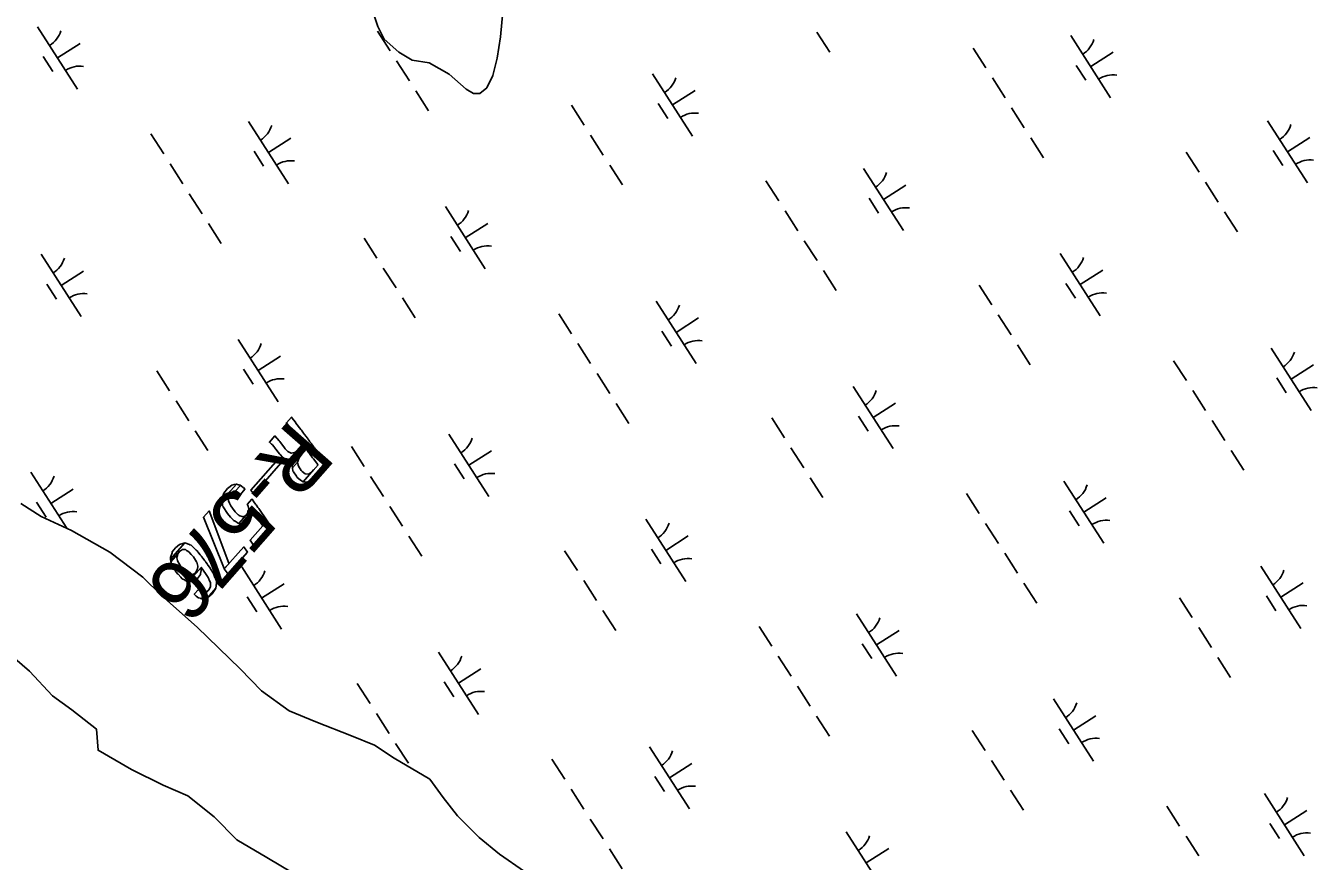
# Model space of a CAD drawing. Extents: x 3962991 to 3983549, y 181631 to 204078.
# Drawn here: x 3976425 to 3977298, y 192156 to 192721 of the extents above; entities that cross this region are included whole.
import ezdxf

# ---------------------------------------------------------------- set-up
doc = ezdxf.new("R2010")
doc.units = 0
for name, color, linetype in [('V-ANNO-MASK', 7, 'Continuous'), ('V-ANNO-MASK2', 7, 'Continuous'), ('V-RIVR-EDGE', 7, 'Continuous'), ('V-RIVR-RANG-IDEN', 7, 'Continuous'), ('V-WETL-SWMP', 7, 'Continuous')]:
    doc.layers.add(name, color=color, linetype=linetype)

msp = doc.modelspace()

# ---------------------------------------------------------------- linework, layer by layer
at = {"layer": 'V-ANNO-MASK2'}
for points in [[(3976606.17, 192454.82), (3976604.97, 192456.43), (3976601.58, 192452.56), (3976602.78, 192450.96), (3976603.04, 192450.62), (3976604.26, 192448.98), (3976604.63, 192448.49), (3976607.86, 192444.16), (3976608.27, 192443.61), (3976609.78, 192441.6), (3976610.4, 192440.76), (3976611.39, 192439.43), (3976612.11, 192438.47), (3976612.33, 192438.18), (3976612.52, 192437.92), (3976603.24, 192427.33), (3976604.87, 192427.44), (3976607.47, 192428.92), (3976606.32, 192427.08), (3976605.25, 192423.97), (3976605.31, 192423.6), (3976614.98, 192434.62), (3976615.1, 192434.47), (3976615.74, 192433.61), (3976616.79, 192432.2), (3976617.13, 192431.75), (3976619.24, 192428.93), (3976619.79, 192428.18), (3976621.36, 192426.09), (3976622.51, 192424.55), (3976622.75, 192424.23), (3976622.75, 192424.23), (3976622.85, 192424.1), (3976622.89, 192424.03), (3976612.92, 192412.66), (3976616.55, 192412.47), (3976619.86, 192414.35), (3976622.92, 192417.57), (3976628.89, 192424.39), (3976628.79, 192424.54), (3976628.03, 192425.56), (3976626.28, 192427.9), (3976626.24, 192427.96), (3976626.13, 192428.09), (3976625.9, 192428.41), (3976624.75, 192429.95), (3976623.18, 192432.05), (3976622.63, 192432.79), (3976620.52, 192435.61), (3976620.18, 192436.07), (3976619.13, 192437.48), (3976618.49, 192438.33), (3976618.37, 192438.49), (3976618.2, 192438.72), (3976617.44, 192439.74), (3976617.22, 192440.03), (3976616.62, 192440.84), (3976615.91, 192441.78), (3976615.72, 192442.04), (3976615.5, 192442.34), (3976614.79, 192443.3), (3976613.79, 192444.63), (3976613.17, 192445.46), (3976611.66, 192447.48), (3976611.25, 192448.03), (3976608.02, 192452.35), (3976607.66, 192452.85), (3976606.43, 192454.48)], [(3976595.1, 192442.2), (3976593.72, 192443.6), (3976590.02, 192439.39), (3976591.53, 192438.13), (3976591.82, 192437.83), (3976593.2, 192436.38), (3976593.58, 192435.89), (3976596.88, 192431.64), (3976597.29, 192431.1), (3976599.01, 192429.32), (3976599.72, 192428.59), (3976601.21, 192427.82), (3976602.28, 192427.27), (3976602.79, 192427.3), (3976603.24, 192427.33), (3976609.32, 192434.27), (3976607.32, 192432.46), (3976606.73, 192432.35), (3976604.85, 192431.97), (3976603.34, 192432.72), (3976602.4, 192433.18), (3976600.73, 192435.02), (3976600.28, 192435.52), (3976597.05, 192439.85), (3976596.67, 192440.32), (3976595.38, 192441.89)], [(3976610.09, 192428.76), (3976612.2, 192431.45), (3976605.31, 192423.6), (3976605.35, 192423.35), (3976605.56, 192422.01), (3976609.07, 192426.01)], [(3976597.87, 192425.28), (3976595.95, 192427.85), (3976577.6, 192406.94), (3976579.53, 192404.36)], [(3976609.49, 192423.88), (3976609.07, 192426.01), (3976605.56, 192422.01), (3976605.91, 192419.8), (3976606.23, 192419.33), (3976608.26, 192416.41), (3976608.78, 192415.63), (3976610.82, 192414.07), (3976612.31, 192412.92), (3976612.61, 192412.68), (3976612.82, 192412.67), (3976618.41, 192419.04), (3976617.86, 192418.66), (3976616.56, 192417.76), (3976614.24, 192417.96), (3976612.29, 192419.63), (3976611.6, 192420.22), (3976609.63, 192423.19)], [(3976620.15, 192420.91), (3976618.41, 192419.04), (3976612.82, 192412.67), (3976612.92, 192412.66)], [(3976562.69, 192408.84), (3976561.72, 192408.09), (3976559.27, 192404.94), (3976558.79, 192403.65), (3976557.86, 192401.12), (3976558.01, 192399.9), (3976567.8, 192411.06), (3976566.28, 192410.72), (3976564.68, 192410.36)], [(3976569.07, 192410.67), (3976567.8, 192411.06), (3976558.01, 192399.9), (3976558.21, 192398.29), (3976563.87, 192404.75), (3976565.57, 192405.98), (3976565.89, 192406.21), (3976566.87, 192406.2), (3976566.87, 192406.21), (3976566.99, 192406.2), (3976570.52, 192410.23), (3976570.42, 192410.26), (3976569.65, 192410.49), (3976569.56, 192410.52)], [(3976562.45, 192402.43), (3976563.87, 192404.75), (3976558.21, 192398.3), (3976558.28, 192397.67), (3976558.3, 192397.56), (3976558.42, 192396.57), (3976558.47, 192396.49), (3976558.78, 192395.98), (3976558.88, 192395.82), (3976559.76, 192394.38), (3976559.8, 192394.31), (3976560.82, 192392.66), (3976561.75, 192391.15), (3976563.84, 192388.83), (3976565.76, 192386.68), (3976565.89, 192386.53), (3976566.43, 192386.23), (3976566.86, 192385.98), (3976568.28, 192385.16), (3976568.58, 192384.99), (3976569.33, 192384.56), (3976569.33, 192384.56), (3976569.5, 192384.46), (3976574.21, 192389.83), (3976573.82, 192389.68), (3976572.11, 192389.01), (3976571.76, 192389.13), (3976570.12, 192389.69), (3976569.61, 192389.86), (3976569.17, 192390.28), (3976569.03, 192390.41), (3976566.95, 192392.38), (3976565.06, 192394.92), (3976564.02, 192396.3), (3976563.13, 192398.1), (3976563.09, 192398.18), (3976562.32, 192399.74), (3976562.33, 192400.04), (3976562.38, 192400.95), (3976562.39, 192401.1), (3976562.45, 192402.29)], [(3976570.97, 192409.89), (3976570.52, 192410.23), (3976566.99, 192406.2), (3976567.73, 192406.19), (3976567.9, 192406.1), (3976569.29, 192405.24), (3976569.35, 192405.2), (3976570.46, 192404.08), (3976573.52, 192407.57), (3976572.47, 192408.76), (3976572.42, 192408.81), (3976571.12, 192409.78)], [(3976578.42, 192400.81), (3976578.29, 192400.98), (3976575.11, 192397.35), (3976575.22, 192397.17), (3976575.54, 192396.61), (3976575.79, 192396.16), (3976576.19, 192394.17), (3976576.05, 192393.5), (3976576.05, 192393.5), (3976575.69, 192391.82), (3976574.2, 192389.83), (3976569.5, 192384.47), (3976569.8, 192384.29), (3976570.93, 192384.34), (3976578.5, 192392.97), (3976579.28, 192391.85), (3976579.59, 192391.41), (3976579.81, 192391.08), (3976585.52, 192382.88), (3976576.97, 192373.13), (3976579.41, 192369.87), (3976590.86, 192382.92), (3976588.51, 192386.29), (3976582.81, 192394.49), (3976582.58, 192394.82), (3976582.28, 192395.26), (3976581.49, 192396.38), (3976581.01, 192397.08), (3976580.81, 192397.36), (3976580.7, 192397.52), (3976580.21, 192398.24), (3976580.01, 192398.52), (3976579.06, 192399.88), (3976578.77, 192400.3)], [(3976562.66, 192357.72), (3976549.3, 192392.97), (3976545.5, 192388.63), (3976559.38, 192353.98), (3976559.58, 192353.73), (3976562.79, 192357.38)], [(3976578.44, 192390.88), (3976578.5, 192392.97), (3976570.93, 192384.34), (3976572.77, 192384.42), (3976573.48, 192384.45), (3976574.85, 192385.42), (3976576.12, 192386.31), (3976576.12, 192386.31), (3976577.82, 192388.8), (3976578.09, 192389.7)], [(3976527.95, 192369.22), (3976526.68, 192368.11), (3976524.44, 192365.21), (3976524.24, 192364.65), (3976524.25, 192364.65), (3976523.14, 192361.45), (3976523.3, 192360.38), (3976532.92, 192371.35), (3976531.48, 192370.95), (3976529.23, 192370.33)], [(3976534.15, 192370.91), (3976532.91, 192371.35), (3976523.3, 192360.38), (3976523.53, 192358.8), (3976529.59, 192365.71), (3976530.07, 192366), (3976531.34, 192366.79), (3976532.11, 192366.79), (3976532.36, 192366.79), (3976533.34, 192366.78), (3976534.04, 192366.32), (3976534.43, 192366.06), (3976535.57, 192365.28), (3976537.21, 192363.52), (3976537.55, 192363.15), (3976538.56, 192362.06), (3976538.68, 192361.89), (3976540.16, 192359.62), (3976540.84, 192358.59), (3976540.9, 192358.35), (3976540.91, 192358.36), (3976541.45, 192356.42), (3976541.66, 192355.66), (3976541.39, 192353.57), (3976541.35, 192353.32), (3976540.05, 192351.15), (3976534.83, 192345.2), (3976535.22, 192344.99), (3976535.34, 192345), (3976543.97, 192354.83), (3976544, 192354.81), (3976544.86, 192353.6), (3976545.43, 192352.8), (3976545.59, 192352.58), (3976546.45, 192351.38), (3976548.75, 192347.87), (3976548.8, 192347.77), (3976548.89, 192347.56), (3976549.68, 192345.78), (3976550.23, 192344.54), (3976550.24, 192344.34), (3976550.26, 192343.56), (3976550.31, 192341.86), (3976550, 192341.3), (3976549.04, 192339.55), (3976543.91, 192333.71), (3976544.03, 192333.66), (3976544.04, 192333.67), (3976544.76, 192333.4), (3976548.31, 192334.34), (3976553.87, 192340.68), (3976554.23, 192344.2), (3976554.36, 192345.43), (3976554.3, 192345.56), (3976554.12, 192345.99), (3976554.06, 192346.14), (3976553.56, 192347.33), (3976553.34, 192347.87), (3976553.28, 192348.01), (3976552.75, 192349.27), (3976551.98, 192351.09), (3976551.9, 192351.3), (3976551.84, 192351.39), (3976549.49, 192354.85), (3976548.66, 192356.08), (3976548.51, 192356.3), (3976547.95, 192357.12), (3976547.11, 192358.36), (3976547.09, 192358.39), (3976547.03, 192358.46), (3976546.77, 192358.81), (3976546.49, 192359.17), (3976546.4, 192359.28), (3976545.67, 192360.24), (3976545.26, 192360.77), (3976544.22, 192362.13), (3976544.09, 192362.29), (3976543.35, 192363.26), (3976541.73, 192365.36), (3976541.59, 192365.51), (3976540.53, 192366.54), (3976540.16, 192366.89), (3976538.44, 192368.55), (3976537.46, 192369.51), (3976537.12, 192369.83), (3976536.28, 192370.14), (3976535.53, 192370.4), (3976535.34, 192370.48), (3976534.76, 192370.68), (3976534.31, 192370.84)], [(3976575.28, 192365.18), (3976572.67, 192368.65), (3976559.58, 192353.73), (3976562.18, 192350.24)], [(3976528.26, 192363.94), (3976529.59, 192365.71), (3976523.53, 192358.8), (3976523.56, 192358.58)], [(3976527.95, 192362.93), (3976528.26, 192363.94), (3976523.56, 192358.58), (3976523.64, 192358.01), (3976523.75, 192357.25), (3976523.78, 192357.01), (3976524.18, 192356.34), (3976524.63, 192355.6), (3976524.89, 192355.18), (3976525.63, 192353.95), (3976526.92, 192351.79), (3976527.26, 192351.42), (3976528.26, 192350.31), (3976528.27, 192350.32), (3976528.4, 192350.17), (3976530.17, 192348.23), (3976530.97, 192347.34), (3976531.11, 192347.18), (3976532.63, 192346.37), (3976533.23, 192346.05), (3976534.3, 192345.48), (3976534.42, 192345.41), (3976534.83, 192345.2), (3976540.05, 192351.15), (3976538.51, 192350.08), (3976538.04, 192349.75), (3976536.57, 192349.87), (3976535.76, 192349.93), (3976534.39, 192350.93), (3976534.23, 192351.05), (3976533.26, 192351.75), (3976531.55, 192353.75), (3976531.41, 192353.9), (3976530.43, 192355.04), (3976530.16, 192355.49), (3976528.86, 192357.62), (3976528.11, 192358.85), (3976527.99, 192359.43), (3976527.78, 192360.44), (3976527.6, 192361.36), (3976527.54, 192361.58)], [(3976543.98, 192354.78), (3976543.97, 192354.83), (3976535.34, 192345), (3976535.4, 192345), (3976537.49, 192345.19), (3976538.87, 192345.31), (3976539.94, 192346.14), (3976541.58, 192347.4), (3976543.39, 192350.06), (3976543.53, 192350.63), (3976544.03, 192352.65)], [(3976543.53, 192338.77), (3976542.23, 192339.97), (3976539.31, 192336.64), (3976540.62, 192335.45), (3976541.53, 192334.62), (3976541.63, 192334.52), (3976542.17, 192334.34), (3976543.34, 192333.91), (3976543.48, 192333.87), (3976543.91, 192333.71), (3976549.04, 192339.56), (3976547.23, 192338.14), (3976547.02, 192338.12), (3976545.25, 192337.85), (3976544.77, 192338.11), (3976544.65, 192338.17)], [(3976553.61, 192340.29), (3976553.86, 192340.67), (3976548.31, 192334.34), (3976548.41, 192334.36), (3976551.42, 192336.97), (3976551.43, 192336.98)]]:
    msp.add_lwpolyline(points, close=True, dxfattribs=at)
at = {"layer": 'V-RIVR-EDGE'}
msp.add_lwpolyline([(3976378.16, 192327.43), (3976428.02, 192284.69), (3976443.45, 192268.07), (3976456.51, 192258.58), (3976473.13, 192245.52), (3976474.32, 192231.27), (3976496.88, 192218.21), (3976518.25, 192207.53), (3976534.87, 192200.4), (3976552.68, 192186.16), (3976568.11, 192170.72), (3976588.29, 192158.85), (3976606.1, 192148.17)], dxfattribs=at)
at = {"layer": 'V-WETL-SWMP'}
for p, q in [((3976433.46, 192720.12), (3976460.45, 192678.03)), ((3976446.95, 192699.07), (3976462.11, 192708.79)), ((3976663.02, 192717.26), (3976671.65, 192703.79)), ((3976960, 192716.47), (3976968.64, 192703)), ((3977131.45, 192714.22), (3977158.43, 192672.13)), ((3976437.22, 192699.96), (3976443.7, 192689.86)), ((3977065.57, 192705.75), (3977074.2, 192692.28)), ((3977144.94, 192693.18), (3977160.09, 192702.89)), ((3976675.97, 192697.06), (3976684.6, 192683.59)), ((3977135.21, 192694.06), (3977141.68, 192683.96)), ((3976848.97, 192688.4), (3976875.95, 192646.31)), ((3977078.52, 192685.54), (3977087.16, 192672.07)), ((3976688.92, 192676.85), (3976697.56, 192663.38)), ((3976862.46, 192667.35), (3976877.61, 192677.07)), ((3976794.06, 192667.1), (3976802.7, 192653.63)), ((3976852.73, 192668.24), (3976859.2, 192658.14)), ((3977091.47, 192665.34), (3977100.11, 192651.87)), ((3977264.47, 192656.68), (3977291.46, 192614.59)), ((3976510.03, 192647.69), (3976518.67, 192634.22)), ((3976575.91, 192656.17), (3976602.9, 192614.07)), ((3976589.4, 192635.12), (3976604.56, 192644.84)), ((3976807.02, 192646.9), (3976815.65, 192633.43)), ((3977104.43, 192645.13), (3977113.06, 192631.66)), ((3977277.97, 192635.63), (3977293.12, 192645.35)), ((3976579.67, 192636.01), (3976586.15, 192625.91)), ((3977209.57, 192635.38), (3977218.2, 192621.91)), ((3977268.23, 192636.52), (3977274.71, 192626.42)), ((3976522.98, 192627.49), (3976531.62, 192614.02)), ((3976819.97, 192626.69), (3976828.6, 192613.22)), ((3976991.42, 192624.45), (3977018.4, 192582.36)), ((3976925.54, 192615.97), (3976934.17, 192602.5)), ((3977004.91, 192603.4), (3977020.06, 192613.12)), ((3977222.52, 192615.18), (3977231.16, 192601.71)), ((3976535.94, 192607.28), (3976544.57, 192593.81)), ((3976995.18, 192604.29), (3977001.65, 192594.19)), ((3976708.94, 192598.63), (3976735.92, 192556.53)), ((3976938.49, 192595.77), (3976947.12, 192582.3)), ((3976548.89, 192587.08), (3976557.53, 192573.61)), ((3976722.43, 192577.58), (3976737.58, 192587.29)), ((3977235.47, 192594.97), (3977244.11, 192581.5)), ((3976712.69, 192578.47), (3976719.17, 192568.36)), ((3976654.03, 192577.33), (3976662.67, 192563.86)), ((3976951.44, 192575.56), (3976960.08, 192562.09)), ((3976435.88, 192566.39), (3976462.87, 192524.3)), ((3977124.44, 192566.91), (3977151.43, 192524.81)), ((3976449.37, 192545.35), (3976464.53, 192555.06)), ((3976666.98, 192557.12), (3976675.62, 192543.65)), ((3976964.39, 192555.36), (3976973.03, 192541.89)), ((3977137.93, 192545.86), (3977153.09, 192555.57)), ((3976439.64, 192546.23), (3976446.12, 192536.13)), ((3977069.54, 192545.61), (3977078.17, 192532.14)), ((3977128.2, 192546.75), (3977134.68, 192536.64)), ((3976679.94, 192536.92), (3976688.57, 192523.45)), ((3976851.38, 192534.67), (3976878.37, 192492.58)), ((3976785.5, 192526.2), (3976794.14, 192512.73)), ((3977082.49, 192525.4), (3977091.12, 192511.94)), ((3976864.88, 192513.63), (3976880.03, 192523.34)), ((3976568.9, 192508.85), (3976595.89, 192466.76)), ((3976855.14, 192514.52), (3976861.62, 192504.41)), ((3976798.46, 192506), (3976807.09, 192492.53)), ((3977095.44, 192505.2), (3977104.08, 192491.73)), ((3977266.89, 192502.96), (3977293.88, 192460.86)), ((3976582.4, 192487.81), (3976597.55, 192497.52)), ((3977201.01, 192494.48), (3977209.64, 192481.01)), ((3977280.38, 192481.91), (3977295.54, 192491.62)), ((3976514, 192487.56), (3976522.63, 192474.09)), ((3976572.66, 192488.69), (3976579.14, 192478.59)), ((3976811.41, 192485.79), (3976820.05, 192472.32)), ((3977270.65, 192482.8), (3977277.13, 192472.69)), ((3976984.41, 192477.13), (3977011.39, 192435.04)), ((3977213.96, 192474.28), (3977222.6, 192460.81)), ((3976526.95, 192467.35), (3976535.59, 192453.88)), ((3976824.36, 192465.59), (3976833, 192452.12)), ((3976997.9, 192456.09), (3977013.05, 192465.8)), ((3976929.5, 192455.84), (3976938.14, 192442.37)), ((3976988.17, 192456.97), (3976994.64, 192446.87)), ((3976539.9, 192447.15), (3976548.54, 192433.68)), ((3977226.92, 192454.07), (3977235.55, 192440.6)), ((3976711.35, 192444.9), (3976738.34, 192402.81)), ((3976645.47, 192436.43), (3976654.11, 192422.96)), ((3976724.85, 192423.85), (3976740, 192433.57)), ((3976942.46, 192435.63), (3976951.09, 192422.16)), ((3977239.87, 192433.87), (3977248.5, 192420.4)), ((3976715.11, 192424.74), (3976721.59, 192414.64)), ((3976428.87, 192419.08), (3976453.13, 192381.25)), ((3976658.43, 192416.22), (3976667.06, 192402.75)), ((3976955.41, 192415.43), (3976964.05, 192401.96)), ((3977126.86, 192413.18), (3977153.84, 192371.09)), ((3976442.36, 192398.03), (3976457.52, 192407.75)), ((3977060.98, 192404.71), (3977069.61, 192391.24)), ((3976432.63, 192398.92), (3976439.11, 192388.82)), ((3976671.38, 192396.02), (3976680.01, 192382.55)), ((3977140.35, 192392.14), (3977155.5, 192401.85)), ((3976844.38, 192387.36), (3976871.36, 192345.27)), ((3977130.62, 192393.02), (3977137.09, 192382.92)), ((3977073.93, 192384.5), (3977082.57, 192371.03)), ((3976684.33, 192375.81), (3976692.97, 192362.34)), ((3976857.87, 192366.31), (3976873.02, 192376.03)), ((3976789.47, 192366.06), (3976798.11, 192352.59)), ((3976848.14, 192367.2), (3976854.61, 192357.1)), ((3977086.88, 192364.3), (3977095.52, 192350.83)), ((3976571.32, 192355.13), (3976598.31, 192313.03)), ((3977259.88, 192355.64), (3977286.87, 192313.55)), ((3976584.81, 192334.08), (3976599.97, 192343.8)), ((3976802.43, 192345.86), (3976811.06, 192332.39)), ((3977099.84, 192344.09), (3977108.47, 192330.62)), ((3977273.37, 192334.59), (3977288.53, 192344.31)), ((3976575.08, 192334.97), (3976581.56, 192324.87)), ((3977204.98, 192334.34), (3977213.61, 192320.87)), ((3977263.64, 192335.48), (3977270.12, 192325.38)), ((3976815.38, 192325.65), (3976824.01, 192312.18)), ((3976986.83, 192323.41), (3977013.81, 192281.32)), ((3976920.95, 192314.93), (3976929.58, 192301.46)), ((3977000.32, 192302.36), (3977015.47, 192312.08)), ((3977217.93, 192314.14), (3977226.57, 192300.67)), ((3976990.59, 192303.25), (3976997.06, 192293.15)), ((3976704.35, 192297.59), (3976731.33, 192255.49)), ((3976933.9, 192294.73), (3976942.53, 192281.26)), ((3977230.88, 192293.93), (3977239.52, 192280.46)), ((3976717.84, 192276.54), (3976732.99, 192286.25)), ((3976649.44, 192276.29), (3976658.08, 192262.82)), ((3976708.1, 192277.43), (3976714.58, 192267.32)), ((3976946.85, 192274.52), (3976955.49, 192261.06)), ((3977119.85, 192265.87), (3977146.84, 192223.77)), ((3976662.39, 192256.08), (3976671.03, 192242.61)), ((3976959.8, 192254.32), (3976968.44, 192240.85)), ((3977133.34, 192244.82), (3977148.5, 192254.53)), ((3977064.95, 192244.57), (3977073.58, 192231.1)), ((3977123.61, 192245.71), (3977130.09, 192235.6)), ((3976675.35, 192235.88), (3976683.98, 192222.41)), ((3976846.79, 192233.63), (3976873.78, 192191.54)), ((3976780.91, 192225.16), (3976789.55, 192211.69)), ((3976860.29, 192212.59), (3976875.44, 192222.3)), ((3977077.9, 192224.36), (3977086.53, 192210.9)), ((3976850.55, 192213.48), (3976857.03, 192203.37)), ((3976793.87, 192204.96), (3976802.5, 192191.49)), ((3977090.85, 192204.16), (3977099.49, 192190.69)), ((3977262.3, 192201.92), (3977289.29, 192159.82)), ((3977196.42, 192193.44), (3977205.05, 192179.97)), ((3977275.79, 192180.87), (3977290.95, 192190.58)), ((3976806.82, 192184.75), (3976815.46, 192171.28)), ((3977266.06, 192181.76), (3977272.54, 192171.65)), ((3976979.82, 192176.09), (3977006.8, 192134)), ((3977209.37, 192173.24), (3977218.01, 192159.77)), ((3976819.77, 192164.55), (3976828.41, 192151.08)), ((3976993.31, 192155.05), (3977008.46, 192164.76))]:
    msp.add_line(p, q, dxfattribs=at)
for points in [[(3976658.31, 192735.3), (3976663.32, 192720.25), (3976667.65, 192711.84), (3976677.42, 192702.89), (3976686.55, 192697.55), (3976698.06, 192695.87), (3976711.44, 192688.17), (3976723.04, 192678.03), (3976727.91, 192675.07), (3976732.14, 192675.12), (3976736.94, 192678.8), (3976741.07, 192687.31), (3976743.96, 192698.83), (3976746.21, 192713.36), (3976747.82, 192730.3)], [(3976779.25, 192137.5), (3976745.54, 192161), (3976731.67, 192172.18), (3976717.17, 192186.94), (3976707.47, 192199.37), (3976698.37, 192211.8), (3976674.31, 192225.86), (3976661.07, 192234.66), (3976645.47, 192241.05), (3976621.48, 192250.32), (3976603.47, 192257.88), (3976584.8, 192271.39), (3976570.3, 192286.15), (3976541.31, 192314.48), (3976517.17, 192335.7), (3976504.48, 192348.09), (3976482.19, 192365.15), (3976456.34, 192379.78), (3976435.93, 192389.1), (3976422.09, 192397.89)]]:
    msp.add_lwpolyline(points, dxfattribs=at)
for centre, start, end in [((3976432.25, 192722.45), 301.89187, 343.43553), ((3976744.54, 192701.77), 81.89186, 82.75129), ((3977130.23, 192716.56), 301.89187, 343.43553), ((3976462.06, 192675.95), 81.89186, 123.43552), ((3976847.75, 192690.73), 301.89187, 343.43553), ((3977160.05, 192670.05), 81.89186, 123.43552), ((3976877.57, 192644.23), 81.89186, 123.43552), ((3976574.7, 192658.5), 301.89187, 343.43553), ((3977263.26, 192659.01), 301.89187, 343.43553), ((3977293.07, 192612.51), 81.89186, 123.43552), ((3976604.51, 192612), 81.89186, 123.43552), ((3976990.2, 192626.78), 301.89187, 343.43553), ((3976707.72, 192600.96), 301.89187, 343.43553), ((3977020.02, 192580.28), 81.89186, 123.43552), ((3976737.54, 192554.45), 81.89186, 123.43552), ((3976434.66, 192568.73), 301.89187, 343.43553), ((3977123.23, 192569.24), 301.89187, 343.43553), ((3976464.48, 192522.22), 81.89186, 123.43552), ((3977153.04, 192522.73), 81.89186, 123.43552), ((3976850.17, 192537.01), 301.89187, 343.43553), ((3976879.98, 192490.5), 81.89186, 123.43552), ((3976567.69, 192511.19), 301.89187, 343.43553), ((3977265.67, 192505.29), 301.89187, 343.43553), ((3976597.5, 192464.68), 81.89186, 123.43552), ((3976983.19, 192479.47), 301.89187, 343.43553), ((3977295.49, 192458.78), 81.89186, 123.43552), ((3977013.01, 192432.96), 81.89186, 123.43552), ((3976710.14, 192447.24), 301.89187, 343.43553), ((3976427.66, 192421.41), 301.89187, 343.43553), ((3976739.95, 192400.73), 81.89186, 123.43552), ((3977125.64, 192415.52), 301.89187, 343.43553), ((3976457.47, 192374.91), 81.89186, 123.43552), ((3977155.46, 192369.01), 81.89186, 123.43552), ((3976843.16, 192389.69), 301.89187, 343.43553), ((3976872.98, 192343.19), 81.89186, 123.43552), ((3976570.11, 192357.46), 301.89187, 343.43553), ((3977258.67, 192357.97), 301.89187, 343.43553), ((3976599.92, 192310.96), 81.89186, 123.43552), ((3977288.48, 192311.47), 81.89186, 123.43552), ((3976985.61, 192325.74), 301.89187, 343.43553), ((3976703.13, 192299.92), 301.89187, 343.43553), ((3977015.43, 192279.24), 81.89186, 123.43552), ((3976732.95, 192253.41), 81.89186, 123.43552), ((3977118.64, 192268.2), 301.89187, 343.43553), ((3977148.45, 192221.69), 81.89186, 123.43552), ((3976845.58, 192235.97), 301.89187, 343.43553), ((3976875.39, 192189.46), 81.89186, 123.43552), ((3977261.08, 192204.25), 301.89187, 343.43553), ((3976978.6, 192178.43), 301.89187, 343.43553), ((3977290.9, 192157.74), 81.89186, 123.43552)]:
    msp.add_arc(centre, 17.62, start, end, dxfattribs=at)

# ---------------------------------------------------------------- texts
at = {"layer": 'V-ANNO-MASK'}
msp.add_text('R-576  ', height=41.5, rotation=228.74216, dxfattribs=at).set_placement((3976604.56, 192455.96))
at = {"layer": 'V-RIVR-RANG-IDEN'}
msp.add_text('R-576  ', height=41.5, rotation=228.74216, dxfattribs=at).set_placement((3976604.56, 192455.96))

doc.saveas('drawing.dxf')
